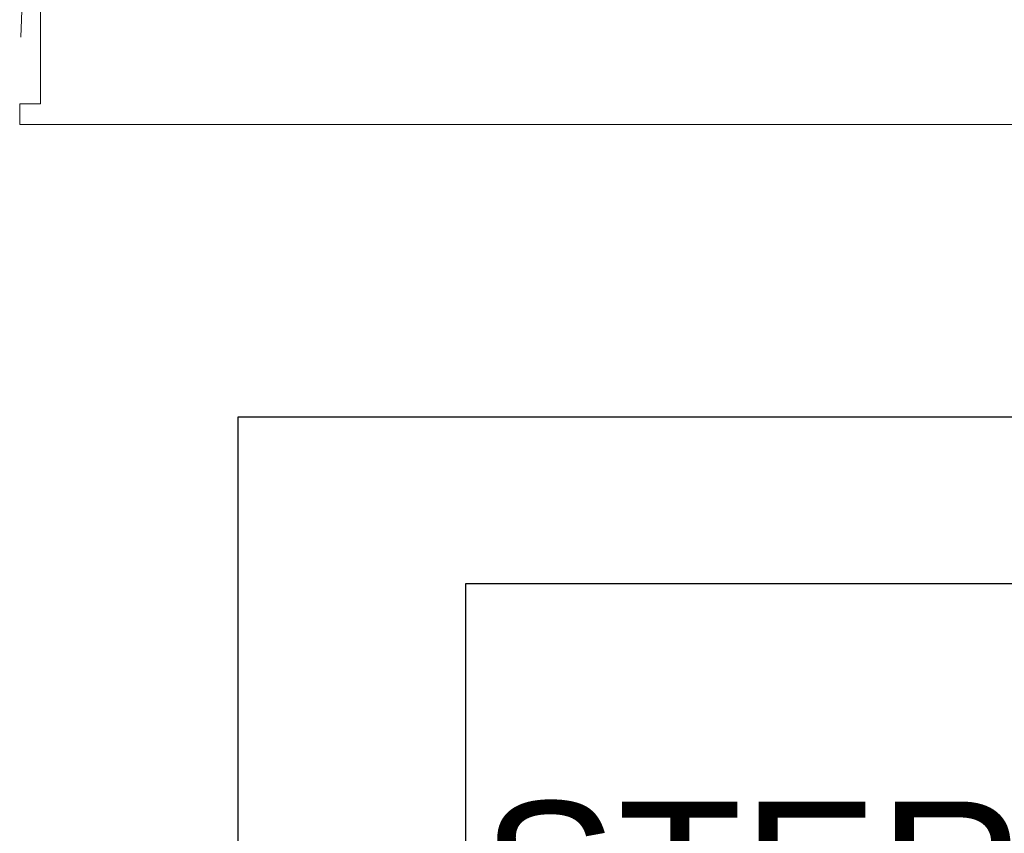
# Model space of a CAD drawing. Header units: millimetres. Extents: x 7483 to 13091, y 8111 to 13871.
# Tile 528 of 656: x 11055 to 11102, y 9259 to 9298. Entities that reach past the tile are written whole.
import ezdxf

# ---------------------------------------------------------------- set-up
doc = ezdxf.new("R2010")
doc.units = ezdxf.units.MM
doc.linetypes.add('DASHED', pattern=[19.05, 12.7, -6.35])
doc.layers.add('drzwi', color=30, linetype='Continuous', lineweight=20)
doc.layers.add('Instalacje elektryczne', color=1, linetype='Continuous', lineweight=15)
doc.layers.add('wymiary', color=7, linetype='Continuous', lineweight=5, true_color=0xb2b2b2)
doc.styles.add('JACEK_07', font='simplex.shx', dxfattribs={"width": 0.7})
doc.styles.get("Standard").update_dxf_attribs({"font": 'arial.ttf'})

# ---------------------------------------------------------------- blocks, each defined once
blk = doc.blocks.new('gn-230')
at = {"layer": 'Instalacje elektryczne'}
for p, q in [((-15.649, -3.75), (-8.148, 3.75)), ((-4, 0), (-19.797, 0))]:
    blk.add_line(p, q, dxfattribs=at)
at = {"layer": 'Instalacje elektryczne', "lineweight": 30}
blk.add_lwpolyline([(-4, -4), (0, -4), (0, 4), (-4, 4)], close=True, dxfattribs=at)
at = {"layer": 'Instalacje elektryczne'}
blk.add_arc((-29.797, 0), 10, 270, 90, dxfattribs=at)
blk = doc.blocks.new('Sterylis_30.11')
for points in [[(70.183, 0), (0, 0), (0, 44), (70.183, 44)], [(10.925, 36), (59.683, 36), (59.683, 8), (10.925, 8)]]:
    blk.add_lwpolyline(points, close=True)
at = {"layer": 'Instalacje elektryczne'}
blk.add_lwpolyline([(48.012, 0), (35.404, 10.14), (14.239, 10.14)], dxfattribs=at)
at = {"layer": 'Instalacje elektryczne', "xscale": -0.5, "yscale": 0.5, "zscale": 0.5, "rotation": 89.9999999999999}
blk.add_blockref('gn-230', (48.012, 0), dxfattribs=at)
at = {"insert": (35.304, 22), "char_height": 7, "width": 48.75833, "attachment_point": 5}
blk.add_mtext('STERYLIS', dxfattribs=at)
at = {"layer": 'Instalacje elektryczne', "insert": (35.289, 15.15), "char_height": 4, "width": 18.52394, "attachment_point": 3, "style": 'JACEK_07'}
blk.add_mtext('{\\W1;1x230V}', dxfattribs=at)
blk = doc.blocks.new('FGDFGFDHHDHF')
at = {"layer": 'drzwi'}
for p, q in [((11055.697, 9288.412), (11055.697, 9293.412)), ((11054.697, 9288.412), (11055.697, 9288.412)), ((11054.697, 9287.412), (11054.697, 9288.412)), ((11054.697, 9287.412), (11146.697, 9287.412))]:
    blk.add_line(p, q, dxfattribs=at)
at = {"layer": 'drzwi', "linetype": 'DASHED'}
blk.add_arc((11149.697, 9288.412), 95, 90, 180, dxfattribs=at)

msp = doc.modelspace()

# ---------------------------------------------------------------- block references
msp.add_blockref('Sterylis_30.11', (11065.1673, 9234.9134))
at = {"layer": 'wymiary'}
msp.add_blockref('FGDFGFDHHDHF', (0, 5.5224), dxfattribs=at)

doc.saveas('drawing.dxf')
